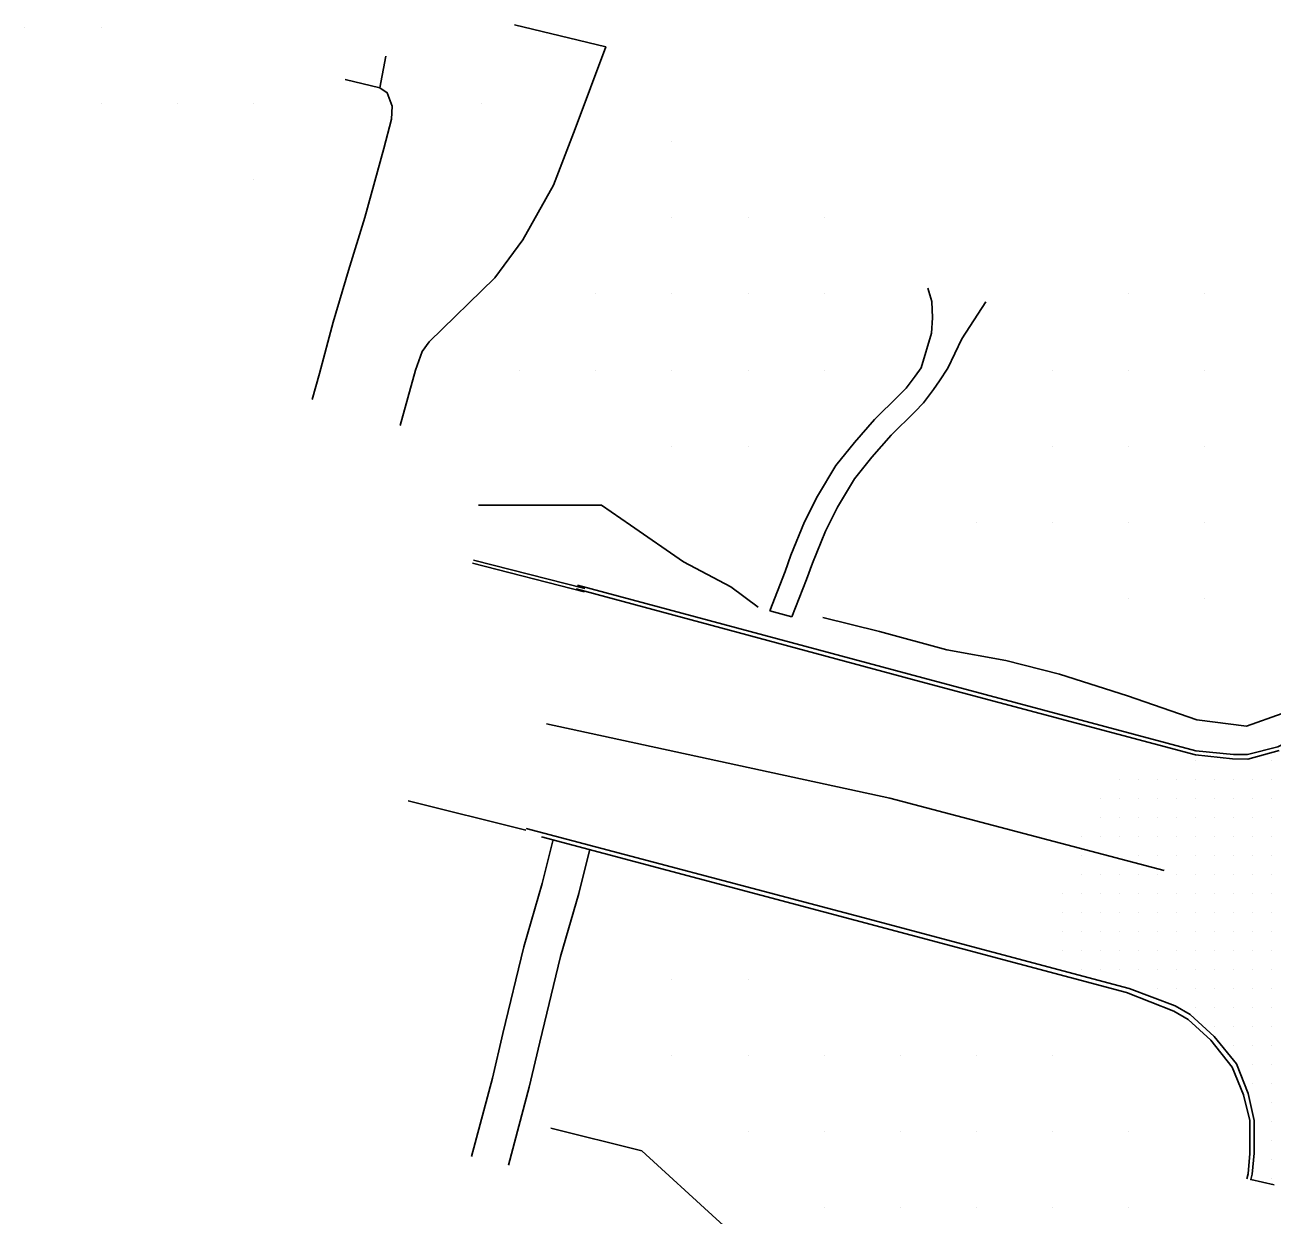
# Model space of a CAD drawing. Extents: x 1762120 to 1766775, y 709485 to 712965.
# Drawn here: x 1763870 to 1764033.8, y 711124 to 711280.3 of the extents above; entities that cross this region are included whole.
import ezdxf

# ---------------------------------------------------------------- set-up
doc = ezdxf.new("R2010")
doc.units = 0
for name, color, linetype in [('Exist DTM Crownline', 7, 'Continuous'), ('Exist DTM QL2 LIDAR Elevation Point', 7, 'Continuous'), ('Exist DTM Scan Elevation Point', 7, 'Continuous'), ('Exist Roads Curbs', 7, 'Continuous'), ('Exist Roads EOP', 7, 'Continuous'), ('PH Exist DTM Breakline', 7, 'Continuous')]:
    doc.layers.add(name, color=color, linetype=linetype)

msp = doc.modelspace()

# ---------------------------------------------------------------- linework, layer by layer
at = {"layer": 'Exist DTM Crownline'}
msp.add_lwpolyline([(1764019.67, 711169.26), (1763983.61, 711178.76), (1763938.5, 711188.54)], dxfattribs=at)
at = {"layer": 'Exist DTM QL2 LIDAR Elevation Point'}
for p, q in [((1763869.97, 711280), (1763869.97, 711280)), ((1763879.97, 711280), (1763879.97, 711280)), ((1763879.97, 711270), (1763879.97, 711270)), ((1763889.97, 711270), (1763889.97, 711270)), ((1763899.97, 711270), (1763899.97, 711270)), ((1763929.97, 711270), (1763929.97, 711270)), ((1763954.98, 711265), (1763954.98, 711265)), ((1763899.97, 711260), (1763899.97, 711260)), ((1763954.98, 711254.99), (1763954.98, 711254.99)), ((1763964.98, 711254.99), (1763964.98, 711254.99)), ((1763974.98, 711254.99), (1763974.98, 711254.99)), ((1763944.98, 711244.99), (1763944.98, 711244.99)), ((1763954.98, 711244.99), (1763954.98, 711244.99)), ((1763964.98, 711244.99), (1763964.98, 711244.99)), ((1763974.98, 711244.99), (1763974.98, 711244.99)), ((1764014.99, 711244.99), (1764014.99, 711244.99)), ((1764024.99, 711244.99), (1764024.99, 711244.99)), ((1763934.97, 711234.99), (1763934.97, 711234.99)), ((1763944.98, 711234.99), (1763944.98, 711234.99)), ((1763954.98, 711234.99), (1763954.98, 711234.99)), ((1763964.98, 711234.99), (1763964.98, 711234.99)), ((1763974.98, 711234.99), (1763974.98, 711234.99)), ((1764004.98, 711234.99), (1764004.98, 711234.99)), ((1764014.99, 711234.99), (1764014.99, 711234.99)), ((1764024.99, 711234.99), (1764024.99, 711234.99)), ((1763954.98, 711224.99), (1763954.98, 711224.99)), ((1763964.98, 711224.99), (1763964.98, 711224.99)), ((1764004.98, 711224.99), (1764004.98, 711224.99)), ((1764014.99, 711224.99), (1764014.99, 711224.99)), ((1764024.99, 711224.99), (1764024.99, 711224.99)), ((1763994.98, 711214.99), (1763994.98, 711214.99)), ((1764004.98, 711214.99), (1764004.98, 711214.99)), ((1764014.99, 711214.99), (1764014.99, 711214.99)), ((1764024.99, 711214.99), (1764024.99, 711214.99)), ((1764014.99, 711204.99), (1764014.99, 711204.99)), ((1764024.99, 711204.99), (1764024.99, 711204.99)), ((1763954.98, 711154.98), (1763954.98, 711154.98)), ((1763964.98, 711154.98), (1763964.98, 711154.98)), ((1763954.98, 711144.98), (1763954.98, 711144.98)), ((1763964.98, 711144.98), (1763964.98, 711144.98)), ((1763974.98, 711144.98), (1763974.98, 711144.98)), ((1763984.98, 711144.98), (1763984.98, 711144.98)), ((1763994.98, 711144.98), (1763994.98, 711144.98)), ((1764004.98, 711144.98), (1764004.98, 711144.98)), ((1763964.98, 711134.98), (1763964.98, 711134.98)), ((1763974.98, 711134.98), (1763974.98, 711134.98)), ((1763984.98, 711134.98), (1763984.98, 711134.98)), ((1763994.98, 711134.98), (1763994.98, 711134.98)), ((1764004.98, 711134.98), (1764004.98, 711134.98)), ((1764014.99, 711134.98), (1764014.99, 711134.98)), ((1763974.98, 711124.98), (1763974.98, 711124.98)), ((1763984.98, 711124.98), (1763984.98, 711124.98)), ((1763994.98, 711124.98), (1763994.98, 711124.98)), ((1764004.98, 711124.98), (1764004.98, 711124.98)), ((1764014.99, 711124.98), (1764014.99, 711124.98))]:
    msp.add_line(p, q, dxfattribs=at)
at = {"layer": 'Exist DTM Scan Elevation Point'}
for p, q in [((1764023.75, 711183.75), (1764023.75, 711183.75)), ((1764033.75, 711183.75), (1764033.75, 711183.75)), ((1764013.75, 711181.25), (1764013.75, 711181.25)), ((1764016.25, 711181.25), (1764016.25, 711181.25)), ((1764018.75, 711181.25), (1764018.75, 711181.25)), ((1764021.25, 711181.25), (1764021.25, 711181.25)), ((1764023.75, 711181.25), (1764023.75, 711181.25)), ((1764026.25, 711181.25), (1764026.25, 711181.25)), ((1764028.75, 711181.25), (1764028.75, 711181.25)), ((1764031.25, 711181.25), (1764031.25, 711181.25)), ((1764033.75, 711181.25), (1764033.75, 711181.25)), ((1764011.25, 711178.75), (1764011.25, 711178.75)), ((1764013.75, 711178.75), (1764013.75, 711178.75)), ((1764016.25, 711178.75), (1764016.25, 711178.75)), ((1764018.75, 711178.75), (1764018.75, 711178.75)), ((1764021.25, 711178.75), (1764021.25, 711178.75)), ((1764023.75, 711178.75), (1764023.75, 711178.75)), ((1764026.25, 711178.75), (1764026.25, 711178.75)), ((1764028.75, 711178.75), (1764028.75, 711178.75)), ((1764031.25, 711178.75), (1764031.25, 711178.75)), ((1764033.75, 711178.75), (1764033.75, 711178.75)), ((1764011.25, 711176.25), (1764011.25, 711176.25)), ((1764013.75, 711176.25), (1764013.75, 711176.25)), ((1764016.25, 711176.25), (1764016.25, 711176.25)), ((1764018.75, 711176.25), (1764018.75, 711176.25)), ((1764021.25, 711176.25), (1764021.25, 711176.25)), ((1764023.75, 711176.25), (1764023.75, 711176.25)), ((1764026.25, 711176.25), (1764026.25, 711176.25)), ((1764028.75, 711176.25), (1764028.75, 711176.25)), ((1764031.25, 711176.25), (1764031.25, 711176.25)), ((1764033.75, 711176.25), (1764033.75, 711176.25)), ((1764008.75, 711173.75), (1764008.75, 711173.75)), ((1764011.25, 711173.75), (1764011.25, 711173.75)), ((1764013.75, 711173.75), (1764013.75, 711173.75)), ((1764016.25, 711173.75), (1764016.25, 711173.75)), ((1764018.75, 711173.75), (1764018.75, 711173.75)), ((1764021.25, 711173.75), (1764021.25, 711173.75)), ((1764023.75, 711173.75), (1764023.75, 711173.75)), ((1764026.25, 711173.75), (1764026.25, 711173.75)), ((1764028.75, 711173.75), (1764028.75, 711173.75)), ((1764031.25, 711173.75), (1764031.25, 711173.75)), ((1764033.75, 711173.75), (1764033.75, 711173.75)), ((1764008.75, 711171.25), (1764008.75, 711171.25)), ((1764016.25, 711171.25), (1764016.25, 711171.25)), ((1764018.75, 711171.25), (1764018.75, 711171.25)), ((1764021.25, 711171.25), (1764021.25, 711171.25)), ((1764023.75, 711171.25), (1764023.75, 711171.25)), ((1764026.25, 711171.25), (1764026.25, 711171.25)), ((1764028.75, 711171.25), (1764028.75, 711171.25)), ((1764031.25, 711171.25), (1764031.25, 711171.25)), ((1764033.75, 711171.25), (1764033.75, 711171.25)), ((1764008.75, 711168.75), (1764008.75, 711168.75)), ((1764011.25, 711168.75), (1764011.25, 711168.75)), ((1764013.75, 711168.75), (1764013.75, 711168.75)), ((1764016.25, 711168.75), (1764016.25, 711168.75)), ((1764018.75, 711168.75), (1764018.75, 711168.75)), ((1764021.25, 711168.75), (1764021.25, 711168.75)), ((1764023.75, 711168.75), (1764023.75, 711168.75)), ((1764026.25, 711168.75), (1764026.25, 711168.75)), ((1764028.75, 711168.75), (1764028.75, 711168.75)), ((1764031.25, 711168.75), (1764031.25, 711168.75)), ((1764033.75, 711168.75), (1764033.75, 711168.75)), ((1764006.25, 711166.25), (1764006.25, 711166.25)), ((1764008.75, 711166.25), (1764008.75, 711166.25)), ((1764011.25, 711166.25), (1764011.25, 711166.25)), ((1764013.75, 711166.25), (1764013.75, 711166.25)), ((1764016.25, 711166.25), (1764016.25, 711166.25)), ((1764018.75, 711166.25), (1764018.75, 711166.25)), ((1764021.25, 711166.25), (1764021.25, 711166.25)), ((1764023.75, 711166.25), (1764023.75, 711166.25)), ((1764026.25, 711166.25), (1764026.25, 711166.25)), ((1764028.75, 711166.25), (1764028.75, 711166.25)), ((1764031.25, 711166.25), (1764031.25, 711166.25)), ((1764033.75, 711166.25), (1764033.75, 711166.25)), ((1764006.25, 711163.75), (1764006.25, 711163.75)), ((1764008.75, 711163.75), (1764008.75, 711163.75)), ((1764011.25, 711163.75), (1764011.25, 711163.75)), ((1764013.75, 711163.75), (1764013.75, 711163.75)), ((1764016.25, 711163.75), (1764016.25, 711163.75)), ((1764018.75, 711163.75), (1764018.75, 711163.75)), ((1764021.25, 711163.75), (1764021.25, 711163.75)), ((1764023.75, 711163.75), (1764023.75, 711163.75)), ((1764026.25, 711163.75), (1764026.25, 711163.75)), ((1764028.75, 711163.75), (1764028.75, 711163.75)), ((1764031.25, 711163.75), (1764031.25, 711163.75)), ((1764033.75, 711163.75), (1764033.75, 711163.75)), ((1764006.25, 711161.25), (1764006.25, 711161.25)), ((1764008.75, 711161.25), (1764008.75, 711161.25)), ((1764011.25, 711161.25), (1764011.25, 711161.25)), ((1764013.75, 711161.25), (1764013.75, 711161.25)), ((1764016.25, 711161.25), (1764016.25, 711161.25)), ((1764018.75, 711161.25), (1764018.75, 711161.25)), ((1764021.25, 711161.25), (1764021.25, 711161.25)), ((1764023.75, 711161.25), (1764023.75, 711161.25)), ((1764026.25, 711161.25), (1764026.25, 711161.25)), ((1764028.75, 711161.25), (1764028.75, 711161.25)), ((1764031.25, 711161.25), (1764031.25, 711161.25)), ((1764033.75, 711161.25), (1764033.75, 711161.25)), ((1764006.25, 711158.75), (1764006.25, 711158.75)), ((1764008.75, 711158.75), (1764008.75, 711158.75)), ((1764011.25, 711158.75), (1764011.25, 711158.75)), ((1764013.75, 711158.75), (1764013.75, 711158.75)), ((1764016.25, 711158.75), (1764016.25, 711158.75)), ((1764018.75, 711158.75), (1764018.75, 711158.75)), ((1764021.25, 711158.75), (1764021.25, 711158.75)), ((1764023.75, 711158.75), (1764023.75, 711158.75)), ((1764026.25, 711158.75), (1764026.25, 711158.75)), ((1764028.75, 711158.75), (1764028.75, 711158.75)), ((1764031.25, 711158.75), (1764031.25, 711158.75)), ((1764033.75, 711158.75), (1764033.75, 711158.75)), ((1764008.75, 711156.25), (1764008.75, 711156.25)), ((1764011.25, 711156.25), (1764011.25, 711156.25)), ((1764013.75, 711156.25), (1764013.75, 711156.25)), ((1764016.25, 711156.25), (1764016.25, 711156.25)), ((1764018.75, 711156.25), (1764018.75, 711156.25)), ((1764021.25, 711156.25), (1764021.25, 711156.25)), ((1764023.75, 711156.25), (1764023.75, 711156.25)), ((1764026.25, 711156.25), (1764026.25, 711156.25)), ((1764028.75, 711156.25), (1764028.75, 711156.25)), ((1764031.25, 711156.25), (1764031.25, 711156.25)), ((1764033.75, 711156.25), (1764033.75, 711156.25)), ((1764018.75, 711153.75), (1764018.75, 711153.75)), ((1764021.25, 711153.75), (1764021.25, 711153.75)), ((1764023.75, 711153.75), (1764023.75, 711153.75)), ((1764026.25, 711153.75), (1764026.25, 711153.75)), ((1764028.75, 711153.75), (1764028.75, 711153.75)), ((1764031.25, 711153.75), (1764031.25, 711153.75)), ((1764033.75, 711153.75), (1764033.75, 711153.75)), ((1764023.75, 711151.25), (1764023.75, 711151.25)), ((1764026.25, 711151.25), (1764026.25, 711151.25)), ((1764028.75, 711151.25), (1764028.75, 711151.25)), ((1764031.25, 711151.25), (1764031.25, 711151.25)), ((1764033.75, 711151.25), (1764033.75, 711151.25)), ((1764026.25, 711148.75), (1764026.25, 711148.75)), ((1764028.75, 711148.75), (1764028.75, 711148.75)), ((1764031.25, 711148.75), (1764031.25, 711148.75)), ((1764033.75, 711148.75), (1764033.75, 711148.75)), ((1764028.75, 711146.25), (1764028.75, 711146.25)), ((1764031.25, 711146.25), (1764031.25, 711146.25)), ((1764033.75, 711146.25), (1764033.75, 711146.25)), ((1764031.25, 711143.75), (1764031.25, 711143.75)), ((1764033.75, 711143.75), (1764033.75, 711143.75)), ((1764031.25, 711141.25), (1764031.25, 711141.25)), ((1764033.75, 711141.25), (1764033.75, 711141.25)), ((1764033.75, 711138.75), (1764033.75, 711138.75)), ((1764033.75, 711136.25), (1764033.75, 711136.25)), ((1764033.75, 711133.75), (1764033.75, 711133.75)), ((1764033.75, 711131.25), (1764033.75, 711131.25)), ((1764033.75, 711128.75), (1764033.75, 711128.75))]:
    msp.add_line(p, q, dxfattribs=at)
at = {"layer": 'Exist Roads Curbs'}
for points in [[(1764023.81, 711184.99), (1763987.95, 711194.56), (1763942.57, 711206.72)], [(1764046.97, 711198.6), (1764045.28, 711194.68), (1764042.42, 711190.65), (1764038.35, 711187.29), (1764034.58, 711185.5), (1764030.59, 711184.51), (1764028.75, 711184.48), (1764023.81, 711184.99)], [(1764014.7, 711153.22), (1763979.03, 711162.75), (1763937.83, 711173.7)], [(1764030.53, 711128.75), (1764030.7, 711129.44), (1764030.93, 711132.1), (1764030.92, 711136.41), (1764030.1, 711139.79), (1764028.59, 711143.44), (1764025.78, 711146.99), (1764022.8, 711149.7), (1764020.93, 711150.8), (1764014.7, 711153.22)]]:
    msp.add_lwpolyline(points, dxfattribs=at)
at = {"layer": 'Exist Roads EOP'}
for points in [[(1764023.77, 711184.46), (1763987.71, 711194.05), (1763942.39, 711206.24)], [(1764023.77, 711184.46), (1764028.62, 711183.91), (1764030.65, 711183.89), (1764034.75, 711185.01)], [(1764015.06, 711153.76), (1763979.24, 711163.31), (1763935.81, 711174.78)], [(1764034.11, 711127.97), (1764031.03, 711128.66), (1764031.22, 711129.4), (1764031.49, 711132.13), (1764031.5, 711136.45), (1764030.68, 711139.97), (1764029.18, 711143.87), (1764026.23, 711147.48), (1764023.07, 711150.34), (1764021.09, 711151.48), (1764015.06, 711153.76)]]:
    msp.add_lwpolyline(points, dxfattribs=at)
at = {"layer": 'PH Exist DTM Breakline'}
for p, q in [((1763916.61, 711272.08), (1763917.38, 711276.2)), ((1763912.05, 711273.14), (1763916.61, 711272.08)), ((1763970.75, 711202.56), (1763967.86, 711203.39)), ((1763920.32, 711178.42), (1763935.78, 711174.56))]:
    msp.add_line(p, q, dxfattribs=at)
for points in [[(1763934.3, 711280.32), (1763946.29, 711277.45), (1763942.25, 711266.68), (1763939.4, 711259.29), (1763935.37, 711252.11), (1763931.73, 711247.12), (1763923.1, 711238.72), (1763922.18, 711237.44), (1763921.27, 711234.96), (1763919.29, 711227.72)], [(1763916.61, 711272.08), (1763917.55, 711271.41), (1763918.22, 711269.66), (1763918.14, 711267.93), (1763917.14, 711264.08), (1763914.61, 711255.03), (1763912.5, 711248.06), (1763910.45, 711241.29), (1763908.65, 711234.56), (1763907.71, 711231.14)], [(1763988.6, 711245.73), (1763989.14, 711244.01), (1763989.23, 711241.85), (1763989.08, 711239.85), (1763987.73, 711235.3)], [(1763974.79, 711202.5), (1763982.26, 711200.67), (1763991.09, 711198.24), (1763998.87, 711196.84), (1764005.89, 711195.05), (1764014.86, 711192.21), (1764023.96, 711189.07), (1764030.46, 711188.23), (1764035.18, 711189.9), (1764042.05, 711195.46), (1764046.11, 711214.61), (1764050.75, 711228.11), (1764055.86, 711244.66)], [(1763990.16, 711233.56), (1763991.22, 711235.26), (1763993.07, 711239.11), (1763996.21, 711243.94)], [(1763987.73, 711235.3), (1763986.94, 711234.2), (1763985.75, 711232.63), (1763984.77, 711231.62), (1763981.61, 711228.51), (1763978.96, 711225.48), (1763976.5, 711222.44), (1763974.12, 711218.41), (1763972.42, 711215.07), (1763970.62, 711210.7), (1763969.87, 711208.54), (1763967.86, 711203.39)], [(1763990.16, 711233.56), (1763989.36, 711232.43), (1763988.04, 711230.67), (1763986.9, 711229.5), (1763983.8, 711226.45), (1763981.26, 711223.55), (1763978.97, 711220.72), (1763976.75, 711216.97), (1763975.15, 711213.82), (1763973.43, 711209.64), (1763972.68, 711207.5), (1763970.75, 711202.56)], [(1763929.55, 711217.23), (1763945.74, 711217.24), (1763949.55, 711214.6), (1763956.48, 711209.79), (1763962.72, 711206.53), (1763966.3, 711203.85)], [(1763943.43, 711205.87), (1763928.79, 711209.64)], [(1763943.53, 711206.28), (1763928.9, 711210.04)], [(1763939.34, 711173.18), (1763937.91, 711167.54), (1763935.53, 711159.25), (1763932.74, 711147.87), (1763931.39, 711141.99), (1763928.63, 711131.72)], [(1763944.17, 711171.88), (1763942.74, 711166.24), (1763940.36, 711157.97), (1763937.61, 711146.72), (1763936.24, 711140.79), (1763933.49, 711130.54)], [(1763939.06, 711135.42), (1763951.01, 711132.44), (1763960.78, 711123.5), (1763972.99, 711112.46), (1763978.73, 711109.24), (1763984.35, 711106.39), (1763987.82, 711102.13), (1763988.92, 711094.12), (1763985.34, 711083.05), (1763986.48, 711078.21), (1763991.89, 711070.78), (1763995.43, 711063.71), (1763998.98, 711058.73), (1764005.53, 711051.86)]]:
    msp.add_lwpolyline(points, dxfattribs=at)

doc.saveas('drawing.dxf')
